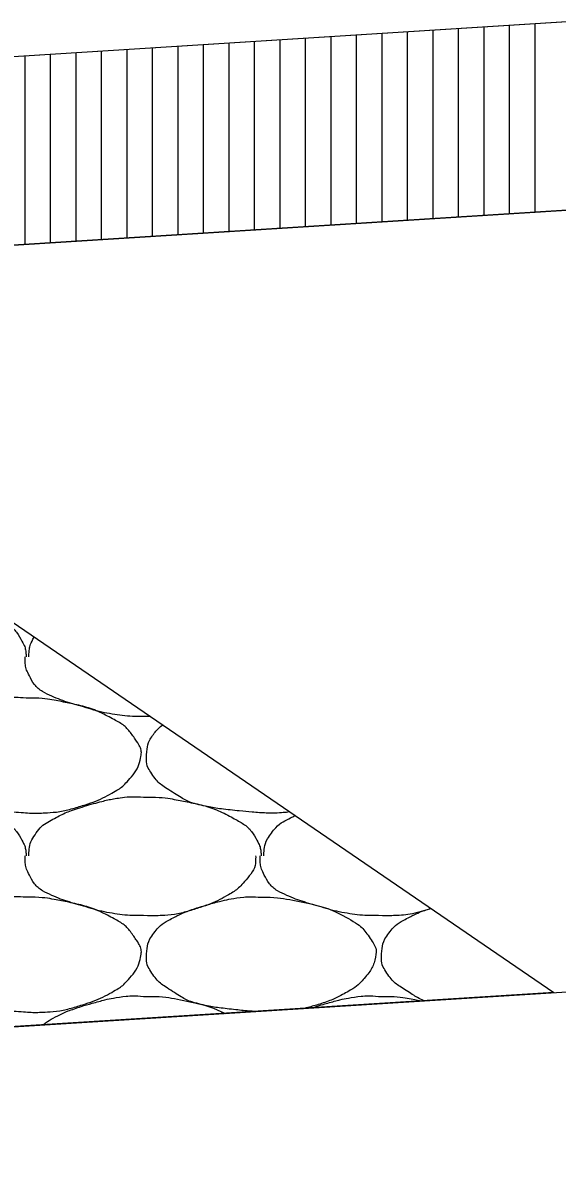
# Model space of a CAD drawing. Extents: x 1373719 to 1374161, y 379835 to 380167.
# Drawn here: x 1373966.134 to 1373967.181, y 379922.431 to 379924.673 of the extents above; entities that cross this region are included whole.
import ezdxf

# ---------------------------------------------------------------- set-up
doc = ezdxf.new("R2010")
doc.units = 0
for name, color, linetype in [('ACHM Surface', 7, 'Continuous'), ('Aggregate Base Course', 7, 'Continuous'), ('Pavement Layers', 7, 'Continuous'), ('SIGNATURE', 7, 'Continuous')]:
    doc.layers.add(name, color=color, linetype=linetype)

msp = doc.modelspace()

# ---------------------------------------------------------------- linework, layer by layer
for p, q in [((1373962.0249, 379924.3496), (1373981.5249, 379925.5802)), ((1373962.0249, 379922.4466), (1373986.3251, 379923.9801))]:
    msp.add_line(p, q)
at = {"layer": 'ACHM Surface'}
for p, q in [((1373966.938, 379924.2894), (1373966.938, 379924.6596)), ((1373966.988, 379924.2925), (1373966.988, 379924.6628)), ((1373967.038, 379924.2957), (1373967.038, 379924.6659)), ((1373967.088, 379924.2988), (1373967.088, 379924.6691)), ((1373967.138, 379924.302), (1373967.138, 379924.6722)), ((1373966.588, 379924.2673), (1373966.588, 379924.6375)), ((1373966.638, 379924.2704), (1373966.638, 379924.6407)), ((1373966.688, 379924.2736), (1373966.688, 379924.6438)), ((1373966.738, 379924.2768), (1373966.738, 379924.647)), ((1373966.788, 379924.2799), (1373966.788, 379924.6502)), ((1373966.838, 379924.2831), (1373966.838, 379924.6533)), ((1373966.888, 379924.2862), (1373966.888, 379924.6565)), ((1373966.238, 379924.2452), (1373966.238, 379924.6154)), ((1373966.288, 379924.2484), (1373966.288, 379924.6186)), ((1373966.338, 379924.2515), (1373966.338, 379924.6218)), ((1373966.388, 379924.2547), (1373966.388, 379924.6249)), ((1373966.438, 379924.2578), (1373966.438, 379924.6281)), ((1373966.488, 379924.261), (1373966.488, 379924.6312)), ((1373966.538, 379924.2641), (1373966.538, 379924.6344)), ((1373966.138, 379924.2389), (1373966.138, 379924.6091)), ((1373966.188, 379924.2421), (1373966.188, 379924.6123))]:
    msp.add_line(p, q, dxfattribs=at)
at = {"layer": 'Aggregate Base Course'}
for points, degree in [([(1373965.9152, 379923.5455), (1373965.9416, 379923.5459), (1373965.9681, 379923.5419), (1373965.9944, 379923.5365), (1373966.0267, 379923.5299), (1373966.0564, 379923.5201), (1373966.0862, 379923.5041), (1373966.1062, 379923.4934), (1373966.1221, 379923.4795), (1373966.133, 379923.4591), (1373966.1378, 379923.4503), (1373966.1395, 379923.4414), (1373966.1402, 379923.4321), (1373966.1403, 379923.4315), (1373966.1404, 379923.4309), (1373966.1402, 379923.4303)], 3), ([(1373966.1456, 379923.4303), (1373966.1457, 379923.4309), (1373966.1456, 379923.4315), (1373966.1459, 379923.4449), (1373966.149, 379923.4573), (1373966.1559, 379923.469)], 3), ([(1373966.3706, 379923.3133), (1373966.3682, 379923.3133), (1373966.3658, 379923.3133), (1373966.3634, 379923.3133), (1373966.3436, 379923.3133), (1373966.3238, 379923.3152), (1373966.304, 379923.3187), (1373966.283, 379923.3225), (1373966.263, 379923.3289), (1373966.2425, 379923.3348), (1373966.2248, 379923.3399), (1373966.2078, 379923.3455), (1373966.1906, 379923.3529), (1373966.1716, 379923.3611), (1373966.1557, 379923.3749), (1373966.1456, 379923.3943), (1373966.1405, 379923.4043), (1373966.1384, 379923.4144), (1373966.1384, 379923.4249), (1373966.1384, 379923.4267), (1373966.1384, 379923.4285), (1373966.1384, 379923.4303)], 3), ([(1373966.1402, 379923.3493), (1373966.1666, 379923.3497), (1373966.1931, 379923.3457), (1373966.2194, 379923.3403), (1373966.2517, 379923.3337), (1373966.2814, 379923.3239), (1373966.3112, 379923.3079), (1373966.3312, 379923.2972), (1373966.3448, 379923.2828), (1373966.358, 379923.2629), (1373966.3637, 379923.2544), (1373966.3668, 379923.2445), (1373966.3652, 379923.2359), (1373966.3622, 379923.219), (1373966.3534, 379923.2022), (1373966.34, 379923.1873), (1373966.3316, 379923.1779), (1373966.3233, 379923.1715), (1373966.313, 379923.1657), (1373966.2949, 379923.1554), (1373966.277, 379923.1468), (1373966.2572, 379923.1405), (1373966.2317, 379923.1324), (1373966.2062, 379923.1259), (1373966.1798, 379923.1243), (1373966.1667, 379923.1235), (1373966.1534, 379923.1234), (1373966.1402, 379923.1243), (1373966.1204, 379923.1256), (1373966.1006, 379923.1275), (1373966.0808, 379923.1297), (1373966.059, 379923.1321), (1373966.0375, 379923.1355), (1373966.016, 379923.1405), (1373965.9984, 379923.1446), (1373965.9832, 379923.154), (1373965.9674, 379923.1639), (1373965.9496, 379923.1751), (1373965.935, 379923.186), (1373965.9224, 379923.2053), (1373965.916, 379923.2152), (1373965.9147, 379923.2258), (1373965.9152, 379923.2359), (1373965.9161, 379923.2505), (1373965.9192, 379923.2652), (1373965.9296, 379923.2791), (1373965.9403, 379923.2932), (1373965.9518, 379923.3007), (1373965.9656, 379923.3079), (1373965.9775, 379923.3141), (1373965.9891, 379923.3199), (1373966.0016, 379923.3241), (1373966.0195, 379923.3301), (1373966.0374, 379923.3355), (1373966.0556, 379923.3403), (1373966.067, 379923.3433), (1373966.0783, 379923.3457), (1373966.0898, 379923.3475), (1373966.1065, 379923.3501), (1373966.1235, 379923.3507), (1373966.1402, 379923.3493)], 3), ([(1373966.3839, 379923.313), (1373966.3795, 379923.313), (1373966.3751, 379923.3131), (1373966.3706, 379923.3133)], 2), ([(1373966.6571, 379923.1259), (1373966.6516, 379923.1252), (1373966.6462, 379923.1246), (1373966.6275, 379923.1235), (1373966.6142, 379923.1234), (1373966.5812, 379923.1256), (1373966.5614, 379923.1275), (1373966.5198, 379923.1321), (1373966.4983, 379923.1355), (1373966.4592, 379923.1446), (1373966.444, 379923.154), (1373966.4104, 379923.1751), (1373966.3958, 379923.186), (1373966.3768, 379923.2152), (1373966.3755, 379923.2258), (1373966.3769, 379923.2505), (1373966.38, 379923.2652), (1373966.3959, 379923.2864), (1373966.4017, 379923.2919), (1373966.4079, 379923.2965)], 3), ([(1373966.1456, 379923.0397), (1373966.1457, 379923.0403), (1373966.1456, 379923.0409), (1373966.1456, 379923.0415), (1373966.146, 379923.0567), (1373966.1503, 379923.0713), (1373966.16, 379923.0847), (1373966.17, 379923.0983), (1373966.1822, 379923.1063), (1373966.196, 379923.1135), (1373966.2079, 379923.1197), (1373966.2195, 379923.1255), (1373966.232, 379923.1297), (1373966.2499, 379923.1357), (1373966.2678, 379923.1411), (1373966.286, 379923.1459), (1373966.2974, 379923.1489), (1373966.3087, 379923.1513), (1373966.3202, 379923.1531), (1373966.3369, 379923.1557), (1373966.3539, 379923.1563), (1373966.3706, 379923.1549)], 3), ([(1373965.9152, 379923.1549), (1373965.9416, 379923.1553), (1373965.9681, 379923.1513), (1373965.9944, 379923.1459), (1373966.0267, 379923.1393), (1373966.0564, 379923.1295), (1373966.0862, 379923.1135), (1373966.1062, 379923.1028), (1373966.1221, 379923.0889), (1373966.133, 379923.0685), (1373966.1378, 379923.0597), (1373966.1395, 379923.0508), (1373966.1402, 379923.0415), (1373966.1403, 379923.0409), (1373966.1404, 379923.0403), (1373966.1402, 379923.0397)], 3), ([(1373966.3706, 379923.1549), (1373966.3724, 379923.1548), (1373966.3742, 379923.155), (1373966.376, 379923.1549)], 2), ([(1373966.376, 379923.1549), (1373966.4024, 379923.1553), (1373966.4289, 379923.1513), (1373966.4552, 379923.1459), (1373966.4875, 379923.1393), (1373966.5172, 379923.1295), (1373966.547, 379923.1135), (1373966.567, 379923.1028), (1373966.5829, 379923.0889), (1373966.5938, 379923.0685), (1373966.5986, 379923.0597), (1373966.6003, 379923.0508), (1373966.601, 379923.0415), (1373966.6011, 379923.0409), (1373966.6012, 379923.0403), (1373966.601, 379923.0397)], 3), ([(1373966.6064, 379923.0397), (1373966.6065, 379923.0403), (1373966.6064, 379923.0409), (1373966.6068, 379923.0567), (1373966.6111, 379923.0713), (1373966.6308, 379923.0983), (1373966.643, 379923.1063), (1373966.6604, 379923.1153), (1373966.6639, 379923.1171), (1373966.6674, 379923.1189)], 3), ([(1373966.3706, 379922.9227), (1373966.3682, 379922.9227), (1373966.3658, 379922.9227), (1373966.3634, 379922.9227), (1373966.3436, 379922.9227), (1373966.3238, 379922.9246), (1373966.304, 379922.9281), (1373966.283, 379922.9319), (1373966.263, 379922.9383), (1373966.2425, 379922.9442), (1373966.2248, 379922.9493), (1373966.2078, 379922.9549), (1373966.1906, 379922.9623), (1373966.1716, 379922.9705), (1373966.1557, 379922.9843), (1373966.1456, 379923.0037), (1373966.1405, 379923.0137), (1373966.1384, 379923.0238), (1373966.1384, 379923.0343), (1373966.1384, 379923.0361), (1373966.1384, 379923.0379), (1373966.1384, 379923.0397)], 3), ([(1373966.5902, 379923.0397), (1373966.5903, 379923.0379), (1373966.5903, 379923.0361), (1373966.5902, 379923.0343), (1373966.5896, 379923.0161), (1373966.578, 379923.0002), (1373966.565, 379922.9857), (1373966.5569, 379922.9765), (1373966.5483, 379922.9699), (1373966.538, 379922.9641), (1373966.5199, 379922.9538), (1373966.502, 379922.9452), (1373966.4822, 379922.9389), (1373966.4567, 379922.9308), (1373966.4312, 379922.9237), (1373966.4048, 379922.9227), (1373966.3934, 379922.9223), (1373966.382, 379922.9222), (1373966.3706, 379922.9227)], 3), ([(1373966.8314, 379922.9227), (1373966.829, 379922.9227), (1373966.8266, 379922.9227), (1373966.8242, 379922.9227), (1373966.8044, 379922.9227), (1373966.7846, 379922.9246), (1373966.7648, 379922.9281), (1373966.7438, 379922.9319), (1373966.7238, 379922.9383), (1373966.7033, 379922.9442), (1373966.6856, 379922.9493), (1373966.6686, 379922.9549), (1373966.6514, 379922.9623), (1373966.6324, 379922.9705), (1373966.6165, 379922.9843), (1373966.6064, 379923.0037), (1373966.6013, 379923.0137), (1373966.5992, 379923.0238), (1373966.5992, 379923.0343), (1373966.5992, 379923.0361), (1373966.5992, 379923.0379), (1373966.5992, 379923.0397)], 3), ([(1373966.1402, 379922.9587), (1373966.1666, 379922.9591), (1373966.1931, 379922.9551), (1373966.2194, 379922.9497), (1373966.2517, 379922.9431), (1373966.2814, 379922.9333), (1373966.3112, 379922.9173), (1373966.3312, 379922.9066), (1373966.3448, 379922.8922), (1373966.358, 379922.8723), (1373966.3637, 379922.8638), (1373966.3668, 379922.8539), (1373966.3652, 379922.8453), (1373966.3622, 379922.8284), (1373966.3534, 379922.8116), (1373966.34, 379922.7967), (1373966.3316, 379922.7873), (1373966.3233, 379922.7809), (1373966.313, 379922.7751), (1373966.2949, 379922.7648), (1373966.277, 379922.7562), (1373966.2572, 379922.7499), (1373966.2317, 379922.7418), (1373966.2062, 379922.7353), (1373966.1798, 379922.7337), (1373966.1667, 379922.7329), (1373966.1534, 379922.7328), (1373966.1402, 379922.7337), (1373966.1204, 379922.735), (1373966.1006, 379922.7369), (1373966.0808, 379922.7391), (1373966.059, 379922.7415), (1373966.0375, 379922.7449), (1373966.016, 379922.7499), (1373965.9984, 379922.754), (1373965.9832, 379922.7634), (1373965.9674, 379922.7733), (1373965.9496, 379922.7845), (1373965.935, 379922.7954), (1373965.9224, 379922.8147), (1373965.916, 379922.8246), (1373965.9147, 379922.8352), (1373965.9152, 379922.8453), (1373965.9161, 379922.8599), (1373965.9192, 379922.8746), (1373965.9296, 379922.8885), (1373965.9403, 379922.9026), (1373965.9518, 379922.9101), (1373965.9656, 379922.9173), (1373965.9775, 379922.9235), (1373965.9891, 379922.9293), (1373966.0016, 379922.9335), (1373966.0195, 379922.9395), (1373966.0374, 379922.9449), (1373966.0556, 379922.9497), (1373966.067, 379922.9527), (1373966.0783, 379922.9551), (1373966.0898, 379922.9569), (1373966.1065, 379922.9595), (1373966.1235, 379922.9601), (1373966.1402, 379922.9587)], 3), ([(1373966.5888, 379922.7346), (1373966.573, 379922.7358), (1373966.5573, 379922.7374), (1373966.5198, 379922.7415), (1373966.4983, 379922.7449), (1373966.4592, 379922.754), (1373966.444, 379922.7634), (1373966.4104, 379922.7845), (1373966.3958, 379922.7954), (1373966.3768, 379922.8246), (1373966.3755, 379922.8352), (1373966.3769, 379922.8599), (1373966.38, 379922.8746), (1373966.4011, 379922.9026), (1373966.4126, 379922.9101), (1373966.4383, 379922.9235), (1373966.4499, 379922.9293), (1373966.4803, 379922.9395), (1373966.4982, 379922.9449), (1373966.5278, 379922.9527), (1373966.5391, 379922.9551), (1373966.5673, 379922.9595), (1373966.5843, 379922.9601), (1373966.601, 379922.9587)], 3), ([(1373966.601, 379922.9587), (1373966.6274, 379922.9591), (1373966.6539, 379922.9551), (1373966.7125, 379922.9431), (1373966.7422, 379922.9333), (1373966.792, 379922.9066), (1373966.8056, 379922.8922), (1373966.8245, 379922.8638), (1373966.8276, 379922.8539), (1373966.823, 379922.8284), (1373966.8142, 379922.8116), (1373966.7924, 379922.7873), (1373966.7841, 379922.7809), (1373966.7557, 379922.7648), (1373966.7378, 379922.7562), (1373966.7071, 379922.7465), (1373966.6962, 379922.7433), (1373966.6853, 379922.7407)], 3), ([(1373966.9343, 379922.9362), (1373966.9117, 379922.9293), (1373966.889, 379922.9236), (1373966.8542, 379922.9223), (1373966.8428, 379922.9222), (1373966.8314, 379922.9227)], 3), ([(1373966.9208, 379922.7555), (1373966.9099, 379922.7603), (1373966.8996, 379922.7667), (1373966.8712, 379922.7845), (1373966.8566, 379922.7954), (1373966.8376, 379922.8246), (1373966.8363, 379922.8352), (1373966.8377, 379922.8599), (1373966.8408, 379922.8746), (1373966.8619, 379922.9026), (1373966.8734, 379922.9101), (1373966.8991, 379922.9235), (1373966.9107, 379922.9293), (1373966.9266, 379922.9346), (1373966.93, 379922.9358), (1373966.9333, 379922.9368)], 3), ([(1373966.1734, 379922.7084), (1373966.1803, 379922.7142), (1373966.1879, 379922.7187), (1373966.2079, 379922.7291), (1373966.2195, 379922.7349), (1373966.2499, 379922.7451), (1373966.2678, 379922.7505), (1373966.2974, 379922.7583), (1373966.3087, 379922.7607), (1373966.3369, 379922.7651), (1373966.3539, 379922.7657), (1373966.3706, 379922.7643)], 3), ([(1373966.3706, 379922.7643), (1373966.3724, 379922.7642), (1373966.3742, 379922.7644), (1373966.376, 379922.7643)], 2), ([(1373966.376, 379922.7643), (1373966.4024, 379922.7647), (1373966.4289, 379922.7607), (1373966.4817, 379922.7499), (1373966.5064, 379922.7423), (1373966.5309, 379922.7309)], 3), ([(1373966.7005, 379922.7416), (1373966.7158, 379922.7467), (1373966.7312, 379922.7512), (1373966.7582, 379922.7583), (1373966.7695, 379922.7607), (1373966.7977, 379922.7651), (1373966.8147, 379922.7657), (1373966.8314, 379922.7643)], 3), ([(1373966.8314, 379922.7643), (1373966.8332, 379922.7642), (1373966.835, 379922.7644), (1373966.8368, 379922.7643)], 2), ([(1373966.8368, 379922.7643), (1373966.8632, 379922.7647), (1373966.8897, 379922.7607), (1373966.9161, 379922.7553), (1373966.9162, 379922.7553), (1373966.9163, 379922.7553)], 3)]:
    msp.add_open_spline(points, degree=degree, dxfattribs=at)
at = {"layer": 'Pavement Layers'}
msp.add_line((1373962.0249, 379923.9793), (1373981.5249, 379925.2099), dxfattribs=at)
at = {"layer": 'SIGNATURE'}
for points in [[(1373942.5249, 379922.7487), (1373942.9199, 379923.1439), (1373962.0249, 379924.3496), (1373981.1765, 379925.5582), (1373981.5249, 379925.2099), (1373962.0249, 379923.9793)], [(1373957.9353, 379922.1885), (1373959.468, 379923.818), (1373965.1246, 379924.1749), (1373967.1748, 379922.7716)]]:
    msp.add_lwpolyline(points, close=True, dxfattribs=at)

doc.saveas('drawing.dxf')
